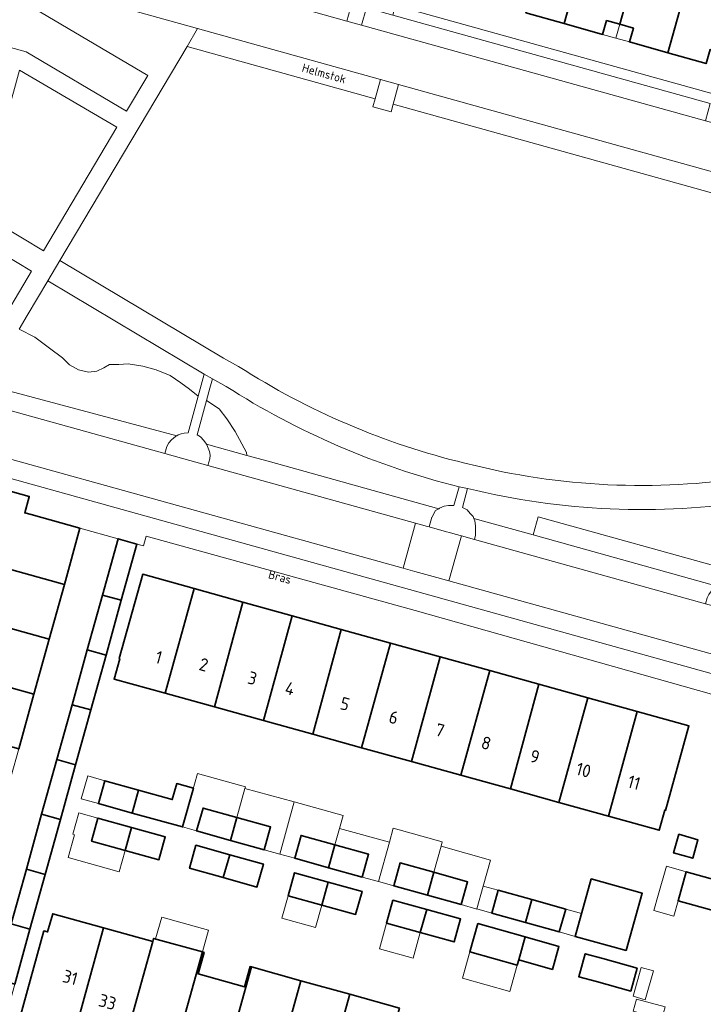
# Model space of a CAD drawing. Header units: metres. Extents: x 149984 to 156489, y 469398 to 478068.
# Tile 718 of 854: x 154577 to 154650, y 473006 to 473110. Entities that reach past the tile are written whole.
import ezdxf
from ezdxf.enums import TextEntityAlignment as Align

# ---------------------------------------------------------------- set-up
doc = ezdxf.new("R2010")
doc.units = ezdxf.units.M
doc.header["$LTSCALE"] = 0.75
for name, color, linetype, lineweight in [('B-WE-GR-BEPLANTING_CULTUUR_HEESTERS-GV', 252, 'Continuous', 18), ('B-WE-GR-STRUIK-GV', 252, 'Continuous', 13), ('B-WE-OG-BEBOUWING-GV', 6, 'Continuous', 35), ('B-WE-OG-BEBOUWING-T18', 1, 'Continuous', 18), ('B-WE-OG-BEBOUWING_LUIFEL-GV', 6, 'Continuous', 18), ('B-WE-OG-BEBOUWING_OVERBOUWING-GV', 6, 'Continuous', 18), ('B-WE-OG-TERREIN_BEGROEID-GV', 252, 'Continuous', 18), ('B-WE-OG-TERREIN_ERF-GV', 252, 'Continuous', 18), ('B-WE-OG-TOPOGRAFIE-T18', 7, 'Continuous', 18), ('B-WE-VH-GESLOTENVERHARDING_ASFALT-GV', 252, 'Continuous', 18), ('B-WE-VH-OPENVERHARDING_BETONSTRAATSTEEN-GV', 252, 'Continuous', 18), ('B-WE-VH-OPENVERHARDING_STRAATBAKSTEEN-GV', 252, 'Continuous', 18), ('B-WE-VH-OPENVERHARDING_TEGEL-GV', 252, 'Continuous', 18)]:
    doc.layers.add(name, color=color, linetype=linetype, lineweight=lineweight)
doc.styles.add('NLCS-ISO-M500-T18', font='NLCS-ISO.ttf', dxfattribs={"height": 0.9})
doc.styles.add('NLCS-ISO-M750-T18', font='NLCS-ISO.ttf', dxfattribs={"height": 1.35})

msp = doc.modelspace()

# ---------------------------------------------------------------- linework, layer by layer
at = {"layer": 'B-WE-GR-BEPLANTING_CULTUUR_HEESTERS-GV', "flags": 128}
for points in [[(154577.407, 473077.412), (154579.079, 473076.572), (154580.623, 473075.382), (154582.015, 473074.369), (154582.749, 473073.635), (154583.711, 473073.104), (154584.774, 473072.851), (154585.635, 473072.977), (154586.394, 473073.306), (154586.976, 473073.661), (154587.964, 473073.661), (154588.976, 473073.737), (154590.495, 473073.483), (154591.938, 473073.104), (154593.406, 473072.496), (154594.545, 473071.737), (154595.457, 473071.053), (154596.382, 473070.306), (154597.021, 473072.646), (154580.435, 473082.51), (154578.262, 473078.852)], [(154601.518, 473064.049), (154601.507, 473064.345), (154601, 473065.282), (154600.292, 473066.573), (154599.406, 473067.914), (154598.596, 473068.978), (154597.257, 473069.868), (154596.252, 473066.22), (154596.632, 473066.02), (154596.978, 473065.633), (154597.26, 473065.226)], [(154653.264, 473051.741), (154632.389, 473057.546), (154631.851, 473055.62), (154651.452, 473050.165), (154651.599, 473050.251), (154652.299, 473050.468), (154652.921, 473050.468)]]:
    msp.add_lwpolyline(points, close=True, dxfattribs=at)
for points in [[(154575.908, 473070.991), (154594.113, 473066.127), (154594.248, 473066.204), (154594.574, 473066.326), (154594.9, 473066.408), (154595.326, 473066.441), (154596.382, 473070.306), (154595.457, 473071.053), (154594.545, 473071.737), (154593.406, 473072.496), (154591.938, 473073.104), (154590.495, 473073.483), (154588.976, 473073.737), (154587.964, 473073.661), (154586.976, 473073.661), (154586.394, 473073.306), (154585.635, 473072.977), (154584.774, 473072.851), (154583.711, 473073.104), (154582.749, 473073.635), (154582.015, 473074.369), (154580.623, 473075.382), (154579.079, 473076.572), (154577.407, 473077.412)], [(154599.323, 473071.348), (154597.881, 473072.135), (154597.608, 473071.144), (154597.257, 473069.868), (154598.596, 473068.978), (154599.406, 473067.914), (154600.292, 473066.573), (154601, 473065.282), (154601.507, 473064.345), (154601.518, 473064.049), (154603.783, 473063.423), (154621.85, 473058.397), (154621.931, 473058.443), (154622.418, 473058.656), (154622.874, 473058.748), (154623.468, 473058.724), (154624.02, 473060.709)], [(154624.916, 473060.532), (154624.366, 473058.521), (154624.852, 473058.291), (154625.186, 473057.895), (154625.521, 473057.56), (154625.587, 473057.361), (154631.851, 473055.62)], [(154631.851, 473055.62), (154632.389, 473057.546), (154653.264, 473051.741), (154655.277, 473059.226)]]:
    msp.add_lwpolyline(points, dxfattribs=at)
at = {"layer": 'B-WE-GR-BEPLANTING_CULTUUR_HEESTERS-GV'}
for points in [[(154624.02, 473060.709, -0.0811051), (154599.323, 473071.348)], [(154655.277, 473059.226, -0.0990739), (154624.916, 473060.532)]]:
    msp.add_lwpolyline(points, format="xyb", dxfattribs=at)
at = {"layer": 'B-WE-GR-STRUIK-GV', "flags": 128}
for points in [[(154596.319, 473109.233), (154595.195, 473107.342), (154615.117, 473101.78), (154615.69, 473103.839)], [(154617.039, 473101.243), (154651.145, 473091.72), (154651.726, 473093.803), (154617.612, 473103.303)], [(154575.908, 473070.991), (154575.447, 473069.079), (154592.856, 473064.243), (154593.067, 473065.001), (154593.25, 473065.368), (154593.556, 473065.694), (154593.963, 473066.041), (154594.113, 473066.127)], [(154603.783, 473063.423), (154601.518, 473064.049), (154597.26, 473065.226), (154597.304, 473065.164), (154597.569, 473064.471), (154597.65, 473064.063), (154597.609, 473063.696), (154597.41, 473062.978), (154619.402, 473056.869), (154620.668, 473056.517), (154620.841, 473056.469), (154621.131, 473057.513), (154621.17, 473057.499), (154621.292, 473057.834), (154621.505, 473058.199), (154621.85, 473058.397)], [(154651.452, 473050.165), (154631.851, 473055.62), (154625.587, 473057.361), (154625.673, 473057.103), (154625.734, 473056.585), (154625.734, 473056.037), (154625.764, 473055.581), (154625.641, 473055.136), (154650.123, 473048.335), (154650.299, 473048.966), (154650.482, 473049.3), (154650.765, 473049.7), (154651.199, 473050.017)]]:
    msp.add_lwpolyline(points, close=True, dxfattribs=at)
at = {"layer": 'B-WE-OG-BEBOUWING-GV', "flags": 128}
for points in [[(154635.153, 473109.756), (154637.949, 473119.719), (154638.676, 473122.31), (154636.085, 473123.037), (154635.358, 473120.446), (154632.453, 473121.261), (154630.072, 473112.772), (154631.504, 473112.371), (154631.092, 473110.899)], [(154637.949, 473119.719), (154635.153, 473109.756), (154639.22, 473108.612), (154639.63, 473110.084), (154641.055, 473109.685), (154643.419, 473118.184), (154640.54, 473118.992), (154641.267, 473121.583), (154638.676, 473122.31)], [(154648.917, 473116.641), (154649.644, 473119.232), (154647.053, 473119.959), (154646.326, 473117.368), (154643.419, 473118.184), (154641.055, 473109.685), (154642.471, 473109.288), (154642.054, 473107.818), (154646.126, 473106.672)], [(154649.644, 473119.232), (154648.917, 473116.641), (154646.126, 473106.672), (154650.182, 473105.531), (154650.594, 473107.006), (154652.195, 473106.562), (154654.566, 473115.047), (154651.506, 473115.907), (154652.235, 473118.505)], [(154569.895, 473053.804), (154582.197, 473050.388), (154583.849, 473056.337), (154578.673, 473057.773), (154578.008, 473057.958), (154577.999, 473057.96), (154578.473, 473059.67), (154578.479, 473059.693), (154572.025, 473061.482), (154571.757, 473060.517), (154571.483, 473059.53), (154571.43, 473059.337), (154571.31, 473058.904), (154570.086, 473054.491)], [(154586.241, 473049.26), (154588.232, 473048.707), (154589.885, 473054.656), (154587.894, 473055.209)], [(154582.197, 473050.388), (154569.895, 473053.804), (154569.817, 473053.524), (154569.773, 473053.364), (154569.087, 473050.892), (154568.479, 473048.702), (154568.407, 473048.442), (154568.284, 473047.999), (154580.586, 473044.584)], [(154595.935, 473049.95), (154590.5, 473051.458), (154588.011, 473042.522), (154588.068, 473042.506), (154587.473, 473040.368), (154592.886, 473038.867)], [(154584.629, 473043.455), (154586.62, 473042.902), (154588.232, 473048.707), (154586.241, 473049.26)], [(154598.092, 473037.423), (154601.119, 473048.512), (154595.935, 473049.95), (154592.886, 473038.867)], [(154601.119, 473048.512), (154598.092, 473037.423), (154603.283, 473035.983), (154606.323, 473047.069)], [(154566.863, 473042.874), (154566.674, 473042.194), (154578.974, 473038.779), (154580.586, 473044.584), (154568.284, 473047.999), (154568.16, 473047.551), (154567.775, 473046.163)], [(154611.535, 473045.623), (154606.323, 473047.069), (154603.283, 473035.983), (154608.509, 473034.534)], [(154608.509, 473034.534), (154613.692, 473033.096), (154616.749, 473044.176), (154611.535, 473045.623)], [(154613.692, 473033.096), (154618.983, 473031.629), (154622.001, 473042.72), (154616.749, 473044.176)], [(154586.62, 473042.902), (154584.629, 473043.455), (154583.017, 473037.65), (154585.007, 473037.097)], [(154565.225, 473036.974), (154565.063, 473036.39), (154577.362, 473032.975), (154578.974, 473038.779), (154566.674, 473042.194), (154566.551, 473041.752), (154565.277, 473037.161)], [(154618.983, 473031.629), (154624.189, 473030.185), (154627.262, 473041.26), (154622.001, 473042.72)], [(154629.448, 473028.726), (154632.465, 473039.817), (154627.262, 473041.26), (154624.189, 473030.185)], [(154632.465, 473039.817), (154629.448, 473028.726), (154634.586, 473027.301), (154637.668, 473038.373)], [(154581.404, 473031.846), (154583.395, 473031.293), (154585.007, 473037.097), (154583.017, 473037.65)], [(154637.668, 473038.373), (154634.586, 473027.301), (154639.856, 473025.839), (154642.872, 473036.93)], [(154642.872, 473036.93), (154639.856, 473025.839), (154645.211, 473024.354), (154645.798, 473026.483), (154645.88, 473026.46), (154648.365, 473035.406)], [(154579.792, 473026.041), (154581.782, 473025.488), (154583.395, 473031.293), (154581.404, 473031.846)], [(154589.394, 473026.172), (154590.062, 473028.6), (154586.486, 473029.603), (154585.805, 473027.178)], [(154590.062, 473028.6), (154589.394, 473026.172), (154594.73, 473024.701), (154595.879, 473028.806), (154594.112, 473029.301), (154593.635, 473027.598)], [(154599.8, 473023.279), (154600.466, 473025.708), (154596.89, 473026.711), (154596.211, 473024.286)], [(154579.792, 473026.041), (154578.179, 473020.236), (154580.17, 473019.684), (154581.782, 473025.488)], [(154588.643, 473022.225), (154589.321, 473024.661), (154585.755, 473025.652), (154585.079, 473023.216)], [(154600.466, 473025.708), (154599.8, 473023.279), (154603.359, 473022.281), (154604.039, 473024.706)], [(154588.643, 473022.225), (154592.214, 473021.232), (154592.892, 473023.668), (154589.321, 473024.661)], [(154610.856, 473022.817), (154607.28, 473023.816), (154606.602, 473021.391), (154610.186, 473020.39)], [(154647.288, 473023.924), (154646.737, 473021.963), (154648.758, 473021.395), (154649.309, 473023.356)], [(154599.035, 473019.336), (154599.717, 473021.77), (154596.141, 473022.767), (154595.462, 473020.332)], [(154610.856, 473022.817), (154610.186, 473020.39), (154613.753, 473019.393), (154614.43, 473021.819)], [(154599.035, 473019.336), (154602.605, 473018.341), (154603.284, 473020.776), (154599.717, 473021.77)], [(154576.567, 473014.432), (154578.557, 473013.879), (154580.17, 473019.684), (154578.179, 473020.236)], [(154621.335, 473019.901), (154617.768, 473020.898), (154617.089, 473018.473), (154620.662, 473017.474)], [(154621.335, 473019.901), (154620.662, 473017.474), (154624.231, 473016.477), (154624.909, 473018.902)], [(154656.987, 473007.701), (154667.429, 473004.782), (154668.103, 473007.175), (154668.68, 473007.014), (154669.666, 473010.555), (154667.067, 473011.278), (154667.086, 473011.345), (154659.237, 473013.626), (154660.125, 473016.679), (154654.158, 473018.269), (154648.072, 473019.97), (154647.213, 473016.898), (154656.169, 473014.395), (154655.509, 473012.032), (154654.458, 473008.441)], [(154609.483, 473016.431), (154610.159, 473018.868), (154606.587, 473019.862), (154605.909, 473017.426)], [(154610.159, 473018.868), (154609.483, 473016.431), (154613.051, 473015.438), (154613.729, 473017.874)], [(154641.722, 473011.611), (154643.413, 473017.688), (154638.004, 473019.205), (154636.306, 473013.121)], [(154631.048, 473014.588), (154631.723, 473017.014), (154628.147, 473018.011), (154627.471, 473015.586)], [(154619.906, 473013.521), (154620.58, 473015.957), (154617.01, 473016.95), (154616.333, 473014.515)], [(154631.723, 473017.014), (154631.048, 473014.588), (154634.63, 473013.589), (154635.306, 473016.015)], [(154620.58, 473015.957), (154619.906, 473013.521), (154623.487, 473012.525), (154624.165, 473014.96)], [(154583.295, 473002.994), (154586.36, 473014.016), (154580.963, 473015.51), (154580.431, 473013.584), (154580.037, 473013.693), (154577.509, 473004.592), (154580.399, 473003.796), (154580.24, 473003.219), (154582.468, 473002.601), (154582.63, 473003.179)], [(154578.557, 473013.879), (154576.567, 473014.432), (154574.955, 473008.627), (154576.945, 473008.074)], [(154583.295, 473002.994), (154588.488, 473001.55), (154591.564, 473012.576), (154586.36, 473014.016)], [(154630.329, 473010.631), (154631.004, 473013.068), (154626, 473014.475), (154625.159, 473011.486), (154630.173, 473010.077)], [(154588.488, 473001.55), (154593.651, 473000.115), (154596.834, 473011.476), (154591.657, 473012.911), (154591.564, 473012.576)], [(154631.004, 473013.068), (154630.329, 473010.631), (154633.903, 473009.626), (154634.587, 473012.06)], [(154598.903, 472998.655), (154599.277, 473000), (154602.024, 473009.881), (154601.879, 473009.921), (154601.286, 473007.783), (154596.366, 473009.148), (154597, 473011.43), (154596.834, 473011.476), (154593.651, 473000.115), (154594.064, 473000)], [(154638.563, 473008.335), (154642.19, 473007.319), (154642.871, 473009.749), (154639.245, 473010.767), (154637.371, 473011.283), (154636.687, 473008.851)], [(154599.277, 473000), (154598.903, 472998.655), (154604.144, 472997.198), (154604.922, 473000), (154607.261, 473008.426), (154602.024, 473009.881)], [(154607.261, 473008.426), (154604.922, 473000), (154604.144, 472997.198), (154609.365, 472995.746), (154610.526, 473000), (154611.849, 473004.848), (154612.433, 473006.989)], [(154617.103, 473003.388), (154617.695, 473005.527), (154612.433, 473006.989), (154611.849, 473004.848), (154610.526, 473000), (154609.365, 472995.746), (154614.588, 472994.294), (154616.166, 473000)]]:
    msp.add_lwpolyline(points, close=True, dxfattribs=at)
at = {"layer": 'B-WE-OG-BEBOUWING_LUIFEL-GV', "flags": 128}
for points in [[(154641.055, 473109.685), (154639.63, 473110.084), (154639.22, 473108.612), (154640.618, 473108.22)], [(154640.618, 473108.22), (154642.054, 473107.818), (154642.471, 473109.288), (154641.055, 473109.685)], [(154601.325, 473028.777), (154601.37, 473028.937), (154596.312, 473030.353), (154594.73, 473024.701), (154596.211, 473024.286), (154596.89, 473026.711), (154600.466, 473025.708)], [(154586.486, 473029.603), (154584.677, 473030.111), (154583.996, 473027.686), (154585.805, 473027.178)], [(154606.537, 473027.347), (154601.325, 473028.777), (154600.466, 473025.708), (154604.039, 473024.706), (154603.359, 473022.281), (154605.021, 473021.825)], [(154606.537, 473027.347), (154605.021, 473021.825), (154606.602, 473021.391), (154607.28, 473023.816), (154610.856, 473022.817), (154611.339, 473024.548), (154611.717, 473025.9)], [(154588.643, 473022.225), (154585.079, 473023.216), (154585.755, 473025.652), (154583.742, 473026.21), (154583.109, 473023.928), (154583.259, 473023.886), (154582.586, 473021.463), (154588.014, 473019.957)], [(154616.628, 473023.089), (154611.339, 473024.548), (154610.856, 473022.817), (154614.43, 473021.819), (154613.753, 473019.393), (154615.477, 473018.917)], [(154622.097, 473022.664), (154622.229, 473023.143), (154617.038, 473024.575), (154616.628, 473023.089), (154615.477, 473018.917), (154617.089, 473018.473), (154617.768, 473020.898), (154621.335, 473019.901)], [(154621.335, 473019.901), (154624.909, 473018.902), (154624.231, 473016.477), (154625.893, 473016.012), (154625.897, 473016.025), (154626.574, 473018.449), (154627.343, 473021.198), (154622.097, 473022.664)], [(154645.97, 473020.557), (154645.111, 473017.485), (154644.658, 473015.863), (154646.759, 473015.275), (154647.213, 473016.898), (154648.072, 473019.97)], [(154627.471, 473015.586), (154628.147, 473018.011), (154626.574, 473018.449), (154625.897, 473016.025)], [(154605.909, 473017.426), (154605.246, 473015.044), (154608.82, 473014.049), (154609.483, 473016.431)], [(154635.306, 473016.015), (154634.63, 473013.589), (154636.306, 473013.121), (154636.983, 473015.547)], [(154591.871, 473012.852), (154596.834, 473011.476), (154597.474, 473013.785), (154592.511, 473015.161)], [(154616.333, 473014.515), (154615.576, 473011.794), (154619.149, 473010.8), (154619.906, 473013.521)], [(154625.159, 473011.486), (154624.37, 473008.68), (154629.384, 473007.271), (154630.173, 473010.077)], [(154642.452, 473005.211), (154645.503, 473004.379), (154645.85, 473005.651), (154642.798, 473006.483)]]:
    msp.add_lwpolyline(points, close=True, dxfattribs=at)
at = {"layer": 'B-WE-OG-BEBOUWING_OVERBOUWING-GV', "flags": 128}
msp.add_lwpolyline([(154642.435, 473006.776), (154643.741, 473006.412), (154644.593, 473009.469), (154643.287, 473009.833)], close=True, dxfattribs=at)
at = {"layer": 'B-WE-OG-TERREIN_BEGROEID-GV', "flags": 128}
for points in [[(154544.593, 473116.049), (154549.326, 473114.791), (154578.146, 473106.773), (154588.794, 473100.478), (154591.026, 473104.281), (154576.913, 473112.629), (154577.575, 473114.456), (154553.754, 473121.017), (154552.476, 473116.285), (154550.267, 473116.927), (154551.627, 473121.605), (154548.386, 473122.502)], [(154573.289, 473089.712), (154579.995, 473085.7), (154587.766, 473098.784), (154577.458, 473104.82)], [(154570.061, 473078.165), (154574.778, 473076.899), (154578.727, 473083.558), (154572.599, 473087.206)]]:
    msp.add_lwpolyline(points, close=True, dxfattribs=at)
for points in [[(154680.352, 473083.565), (154652.844, 473091.246), (154652.629, 473090.473), (154650.925, 473090.928), (154651.145, 473091.72), (154617.039, 473101.243), (154616.811, 473100.424), (154614.888, 473100.959), (154615.117, 473101.78), (154595.195, 473107.342), (154581.73, 473084.692), (154599.043, 473074.351), (154600.659, 473073.457)], [(154624.637, 473063.221), (154625.866, 473062.926)]]:
    msp.add_lwpolyline(points, dxfattribs=at)
at = {"layer": 'B-WE-OG-TERREIN_BEGROEID-GV'}
for points in [[(154600.659, 473073.457, 0.0839973), (154624.637, 473063.221)], [(154625.866, 473062.926, 0.1006856), (154655.652, 473061.879)]]:
    msp.add_lwpolyline(points, format="xyb", dxfattribs=at)
at = {"layer": 'B-WE-OG-TERREIN_ERF-GV', "flags": 128}
for points in [[(154654.566, 473115.047), (154652.195, 473106.562), (154650.594, 473107.006), (154650.182, 473105.531), (154646.126, 473106.672), (154642.054, 473107.818), (154642.471, 473109.288), (154641.055, 473109.685), (154639.63, 473110.084), (154639.22, 473108.612), (154635.153, 473109.756), (154631.092, 473110.899)], [(154617.275, 473111.668), (154652.454, 473101.914), (154652.046, 473100.447), (154667.022, 473096.373), (154681.051, 473092.492), (154681.963, 473092.242)], [(154651.005, 473038.708), (154619.36, 473047.607), (154590.874, 473055.504), (154590.585, 473054.461), (154589.885, 473054.656), (154588.232, 473048.707), (154586.62, 473042.902), (154585.007, 473037.097), (154583.395, 473031.293), (154581.782, 473025.488), (154580.17, 473019.684), (154578.557, 473013.879), (154576.945, 473008.074), (154575.292, 473002.125), (154576.714, 473001.73), (154576.447, 473000.817), (154579.383, 473000), (154649.167, 472980.583), (154650.78, 472986.359)], [(154656.169, 473014.395), (154647.213, 473016.898), (154648.072, 473019.97), (154654.158, 473018.269)], [(154577.509, 473004.592), (154580.037, 473013.693), (154580.431, 473013.584), (154580.963, 473015.51), (154586.36, 473014.016), (154591.564, 473012.576), (154591.657, 473012.911), (154596.834, 473011.476), (154597, 473011.43), (154596.366, 473009.148), (154601.286, 473007.783), (154601.879, 473009.921), (154602.024, 473009.881), (154607.261, 473008.426), (154612.433, 473006.989), (154617.695, 473005.527)]]:
    msp.add_lwpolyline(points, dxfattribs=at)
for points in [[(154570.916, 473009.757), (154569.264, 473003.808), (154573.302, 473002.678), (154574.955, 473008.627), (154576.567, 473014.432), (154578.179, 473020.236), (154579.792, 473026.041), (154581.404, 473031.846), (154583.017, 473037.65), (154584.629, 473043.455), (154586.241, 473049.26), (154587.894, 473055.209), (154583.849, 473056.337), (154582.197, 473050.388), (154580.586, 473044.584), (154578.974, 473038.779), (154577.362, 473032.975), (154575.751, 473027.17), (154574.139, 473021.366), (154572.527, 473015.561)], [(154624.189, 473030.185), (154618.983, 473031.629), (154613.692, 473033.096), (154608.509, 473034.534), (154603.283, 473035.983), (154598.092, 473037.423), (154592.886, 473038.867), (154587.473, 473040.368), (154588.068, 473042.506), (154588.011, 473042.522), (154590.5, 473051.458), (154595.935, 473049.95), (154601.119, 473048.512), (154606.323, 473047.069), (154611.535, 473045.623), (154616.749, 473044.176), (154622.001, 473042.72), (154627.262, 473041.26), (154632.465, 473039.817), (154637.668, 473038.373), (154642.872, 473036.93), (154648.365, 473035.406), (154645.88, 473026.46), (154645.798, 473026.483), (154645.211, 473024.354), (154639.856, 473025.839), (154634.586, 473027.301), (154629.448, 473028.726)], [(154590.062, 473028.6), (154593.635, 473027.598), (154594.112, 473029.301), (154595.879, 473028.806), (154594.73, 473024.701), (154589.394, 473026.172), (154585.805, 473027.178), (154586.486, 473029.603)], [(154600.466, 473025.708), (154604.039, 473024.706), (154603.359, 473022.281), (154599.8, 473023.279), (154596.211, 473024.286), (154596.89, 473026.711)], [(154589.321, 473024.661), (154592.892, 473023.668), (154592.214, 473021.232), (154588.643, 473022.225), (154585.079, 473023.216), (154585.755, 473025.652)], [(154606.602, 473021.391), (154607.28, 473023.816), (154610.856, 473022.817), (154614.43, 473021.819), (154613.753, 473019.393), (154610.186, 473020.39)], [(154647.288, 473023.924), (154649.309, 473023.356), (154648.758, 473021.395), (154646.737, 473021.963)], [(154599.035, 473019.336), (154595.462, 473020.332), (154596.141, 473022.767), (154599.717, 473021.77), (154603.284, 473020.776), (154602.605, 473018.341)], [(154620.662, 473017.474), (154617.089, 473018.473), (154617.768, 473020.898), (154621.335, 473019.901), (154624.909, 473018.902), (154624.231, 473016.477)], [(154610.159, 473018.868), (154613.729, 473017.874), (154613.051, 473015.438), (154609.483, 473016.431), (154605.909, 473017.426), (154606.587, 473019.862)], [(154641.722, 473011.611), (154636.306, 473013.121), (154638.004, 473019.205), (154643.413, 473017.688)], [(154634.63, 473013.589), (154631.048, 473014.588), (154627.471, 473015.586), (154628.147, 473018.011), (154631.723, 473017.014), (154635.306, 473016.015)], [(154620.58, 473015.957), (154624.165, 473014.96), (154623.487, 473012.525), (154619.906, 473013.521), (154616.333, 473014.515), (154617.01, 473016.95)], [(154631.004, 473013.068), (154634.587, 473012.06), (154633.903, 473009.626), (154630.329, 473010.631), (154630.173, 473010.077), (154625.159, 473011.486), (154626, 473014.475)], [(154639.245, 473010.767), (154642.871, 473009.749), (154642.19, 473007.319), (154638.563, 473008.335), (154636.687, 473008.851), (154637.371, 473011.283)]]:
    msp.add_lwpolyline(points, close=True, dxfattribs=at)
at = {"layer": 'B-WE-VH-GESLOTENVERHARDING_ASFALT-GV', "flags": 128}
for points in [[(154600.659, 473073.457), (154599.043, 473074.351), (154581.73, 473084.692), (154580.435, 473082.51), (154597.021, 473072.646), (154597.881, 473072.135), (154599.323, 473071.348)], [(154625.866, 473062.926), (154624.637, 473063.221)], [(154624.02, 473060.709), (154624.916, 473060.532)]]:
    msp.add_lwpolyline(points, dxfattribs=at)
at = {"layer": 'B-WE-VH-GESLOTENVERHARDING_ASFALT-GV'}
for points in [[(154624.637, 473063.221, -0.0839973), (154600.659, 473073.457)], [(154599.323, 473071.348, 0.0811051), (154624.02, 473060.709)], [(154655.652, 473061.879, -0.1006856), (154625.866, 473062.926)], [(154624.916, 473060.532, 0.0990739), (154655.277, 473059.226)]]:
    msp.add_lwpolyline(points, format="xyb", dxfattribs=at)
at = {"layer": 'B-WE-VH-OPENVERHARDING_BETONSTRAATSTEEN-GV', "flags": 128}
for points in [[(154585.531, 473124.235), (154598.065, 473169.293), (154593.216, 473170.618), (154578.228, 473116.793), (154577.575, 473114.456), (154596.319, 473109.233), (154615.69, 473103.839), (154617.612, 473103.303), (154651.726, 473093.803), (154653.425, 473093.33), (154670.084, 473088.691), (154679.196, 473085.939), (154680.561, 473090.783)], [(154680.561, 473090.783), (154651.655, 473099.027), (154650.107, 473099.453), (154613.692, 473109.592), (154612.107, 473110.033), (154607.313, 473111.368), (154589.815, 473116.262)]]:
    msp.add_lwpolyline(points, dxfattribs=at)
for points in [[(154607.847, 473113.283), (154607.313, 473111.368), (154612.107, 473110.033), (154612.636, 473111.933)], [(154613.692, 473109.592), (154650.107, 473099.453), (154650.605, 473101.297), (154616.993, 473110.653), (154614.194, 473111.432)], [(154617.612, 473103.303), (154615.69, 473103.839), (154615.117, 473101.78), (154614.888, 473100.959), (154616.811, 473100.424), (154617.039, 473101.243)], [(154597.881, 473072.135), (154597.021, 473072.646), (154596.382, 473070.306), (154595.326, 473066.441), (154594.9, 473066.408), (154594.574, 473066.326), (154594.248, 473066.204), (154594.113, 473066.127), (154593.963, 473066.041), (154593.556, 473065.694), (154593.25, 473065.368), (154593.067, 473065.001), (154592.856, 473064.243), (154594.594, 473063.76), (154595.505, 473063.507), (154597.41, 473062.978), (154597.609, 473063.696), (154597.65, 473064.063), (154597.569, 473064.471), (154597.304, 473065.164), (154597.26, 473065.226), (154596.978, 473065.633), (154596.632, 473066.02), (154596.252, 473066.22), (154597.257, 473069.868), (154597.608, 473071.144)], [(154575.447, 473069.079), (154574.125, 473069.446), (154572.797, 473064.665), (154618.106, 473052.093), (154619.402, 473056.869), (154597.41, 473062.978), (154595.505, 473063.507), (154594.594, 473063.76), (154592.856, 473064.243)], [(154619.33, 473051.753), (154618.106, 473052.093), (154572.797, 473064.665), (154573.086, 473062.54), (154673.67, 473034.581), (154676.017, 473031.536), (154678.103, 473032.096), (154674.844, 473036.325), (154622.919, 473050.758), (154621.661, 473051.107)], [(154587.894, 473055.209), (154589.885, 473054.656), (154590.585, 473054.461), (154590.874, 473055.504), (154619.36, 473047.607), (154651.005, 473038.708), (154656.686, 473037.131), (154662.761, 473035.445), (154671.46, 473033.141), (154674.149, 473032.396), (154676.017, 473031.536), (154673.67, 473034.581), (154573.086, 473062.54), (154572.025, 473061.482), (154578.479, 473059.693), (154578.473, 473059.67), (154577.999, 473057.96), (154578.008, 473057.958), (154578.673, 473057.773), (154583.849, 473056.337)], [(154624.916, 473060.532), (154624.02, 473060.709), (154623.468, 473058.724), (154622.874, 473058.748), (154622.418, 473058.656), (154621.931, 473058.443), (154621.85, 473058.397), (154621.505, 473058.199), (154621.292, 473057.834), (154621.17, 473057.499), (154621.131, 473057.513), (154620.841, 473056.469), (154622.696, 473055.954), (154622.996, 473055.87), (154623.595, 473055.704), (154624.269, 473055.517), (154625.641, 473055.136), (154625.764, 473055.581), (154625.734, 473056.037), (154625.734, 473056.585), (154625.673, 473057.103), (154625.587, 473057.361), (154625.521, 473057.56), (154625.186, 473057.895), (154624.852, 473058.291), (154624.366, 473058.521)], [(154618.106, 473052.093), (154619.33, 473051.753), (154621.661, 473051.107), (154622.919, 473050.758), (154624.269, 473055.517), (154623.595, 473055.704), (154622.996, 473055.87), (154622.696, 473055.954), (154620.841, 473056.469), (154620.668, 473056.517), (154619.402, 473056.869)], [(154678.103, 473032.096), (154680.245, 473045.825), (154678.029, 473044.453), (154676.515, 473043.323), (154674.25, 473041.633), (154655.101, 473046.952), (154653.098, 473047.509), (154652.193, 473047.76), (154650.123, 473048.335), (154625.641, 473055.136), (154624.269, 473055.517), (154622.919, 473050.758), (154674.844, 473036.325)]]:
    msp.add_lwpolyline(points, close=True, dxfattribs=at)
at = {"layer": 'B-WE-VH-OPENVERHARDING_STRAATBAKSTEEN-GV', "flags": 128}
for points in [[(154576.913, 473112.629), (154591.026, 473104.281), (154588.794, 473100.478), (154578.146, 473106.773), (154549.326, 473114.791), (154546.808, 473105.546), (154540.596, 473109.248), (154544.593, 473116.049)], [(154577.407, 473077.412), (154578.262, 473078.852), (154580.435, 473082.51), (154581.73, 473084.692), (154595.195, 473107.342), (154596.319, 473109.233), (154577.575, 473114.456)], [(154572.599, 473087.206), (154578.727, 473083.558), (154574.778, 473076.899)]]:
    msp.add_lwpolyline(points, dxfattribs=at)
msp.add_lwpolyline([(154573.289, 473089.712), (154577.458, 473104.82), (154587.766, 473098.784), (154579.995, 473085.7)], close=True, dxfattribs=at)
at = {"layer": 'B-WE-VH-OPENVERHARDING_TEGEL-GV', "flags": 128}
for points in [[(154614.194, 473111.432), (154614.475, 473112.444), (154614.349, 473112.479), (154612.908, 473112.902), (154612.636, 473111.933), (154612.107, 473110.033), (154613.692, 473109.592)], [(154651.655, 473099.027), (154652.046, 473100.447), (154652.454, 473101.914), (154617.275, 473111.668), (154616.993, 473110.653), (154650.605, 473101.297), (154650.107, 473099.453)]]:
    msp.add_lwpolyline(points, close=True, dxfattribs=at)

# ---------------------------------------------------------------- texts
at = {"layer": 'B-WE-OG-BEBOUWING-T18', "style": 'NLCS-ISO-M750-T18'}
for s, rotation, p in [('1', 344.5, (154592.203, 473042.665)), ('2', 344.6, (154596.968, 473041.886)), ('3', 344.6, (154602.126, 473040.455)), ('4', 344.6, (154606.098, 473039.353)), ('5', 344.6, (154611.927, 473037.737)), ('6', 344.6, (154617.085, 473036.306)), ('7', 344.6, (154621.985, 473034.947)), ('8', 344.6, (154626.886, 473033.588)), ('9', 344.6, (154632.044, 473032.157)), ('10', 344.6, (154637.202, 473030.726)), ('11', 344.5, (154642.546, 473029.404)), ('31', 344.5, (154582.821, 473008.772)), ('33', 344.5, (154586.772, 473006.179))]:
    msp.add_text(s, height=1.35, rotation=rotation, dxfattribs=at).set_placement(p, align=Align.MIDDLE)
at = {"layer": 'B-WE-OG-TOPOGRAFIE-T18', "style": 'NLCS-ISO-M500-T18'}
for s, rotation, p in [('Helmstok', 344.5, (154609.712, 473104.479)), ('Bras', 344.6, (154605.029, 473051.167))]:
    msp.add_text(s, height=0.9, rotation=rotation, dxfattribs=at).set_placement(p, align=Align.MIDDLE)

doc.saveas('drawing.dxf')
